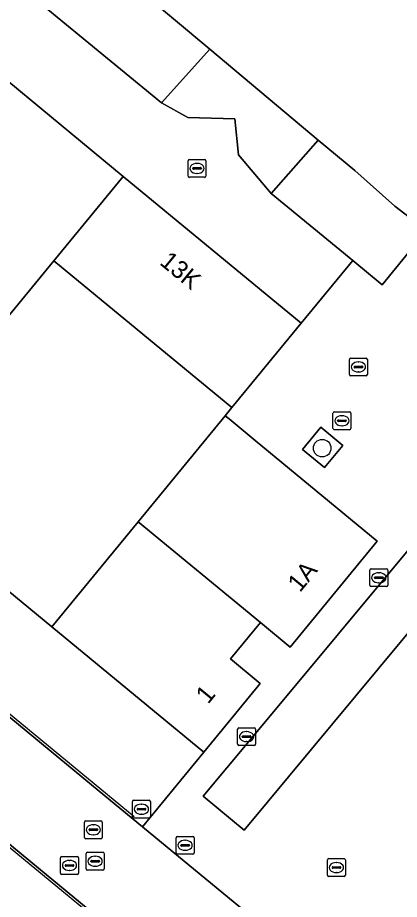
# Model space of a CAD drawing. Extents: x 161772 to 163126, y 383092 to 383917.
# Drawn here: x 161975.82 to 161997.2, y 383268.94 to 383318.27 of the extents above; entities that cross this region are included whole.
import ezdxf

# ---------------------------------------------------------------- set-up
doc = ezdxf.new("R2010")
doc.units = 0
for name, color, linetype in [('IMGEO_Boom', 7, 'Continuous'), ('IMGEO_Erf', 7, 'Continuous'), ('IMGEO_Groenvoorziening', 7, 'Continuous'), ('IMGEO_Kolk', 7, 'Continuous'), ('IMGEO_Lijnafwatering', 7, 'Continuous'), ('IMGEO_Pand', 7, 'Continuous'), ('IMGEO_Pand_nummerreeks', 7, 'Continuous'), ('IMGEO_Parkeervlak_open', 7, 'Continuous'), ('IMGEO_Rijbaan_lokaal_open', 7, 'Continuous'), ('IMGEO_Rioolput', 7, 'Continuous'), ('IMGEO_Voetpad_open', 7, 'Continuous')]:
    doc.layers.add(name, color=color, linetype=linetype)

msp = doc.modelspace()

# ---------------------------------------------------------------- linework, layer by layer
at = {"layer": 'IMGEO_Boom'}
msp.add_circle((161992.876, 383294.181), 0.489, dxfattribs=at)
at = {"layer": 'IMGEO_Erf'}
for points in [[(161976.625, 383324.811), (161976.296, 383324.342), (161976.198, 383324.422), (161973.952, 383321.654), (161983.878, 383313.491), (161986.582, 383316.493)], [(161994.696, 383309.714), (161992.656, 383311.418), (161990.027, 383308.434), (161994.594, 383304.679), (161996.242, 383303.323), (161998.722, 383306.358), (161996.945, 383307.727)]]:
    msp.add_lwpolyline(points, close=True, dxfattribs=at)
at = {"layer": 'IMGEO_Groenvoorziening'}
for points in [[(161986.582, 383316.493), (161983.878, 383313.491), (161985.343, 383312.682), (161987.983, 383312.612), (161988.192, 383310.595), (161990.027, 383308.434), (161992.656, 383311.418)], [(161993.009, 383293.094), (161994.027, 383294.329), (161992.792, 383295.346), (161991.775, 383294.111)]]:
    msp.add_lwpolyline(points, close=True, dxfattribs=at)
at = {"layer": 'IMGEO_Kolk'}
for p, q in [((161985.367, 383309.406), (161985.367, 383310.258)), ((161985.442, 383310.332), (161986.294, 383310.332)), ((161985.855, 383310.112), (161985.88, 383310.112)), ((161986.368, 383310.258), (161986.368, 383309.406)), ((161985.626, 383309.826), (161985.626, 383309.838)), ((161986.064, 383309.789), (161985.666, 383309.789)), ((161985.669, 383309.875), (161986.067, 383309.875)), ((161986.11, 383309.838), (161986.11, 383309.826)), ((161986.294, 383309.332), (161985.442, 383309.332)), ((161985.878, 383309.552), (161985.853, 383309.552)), ((161995.622, 383287.433), (161996.474, 383287.433)), ((161995.547, 383286.507), (161995.547, 383287.359)), ((161995.806, 383286.927), (161995.806, 383286.939)), ((161995.849, 383286.976), (161996.247, 383286.976)), ((161996.035, 383287.213), (161996.06, 383287.213)), ((161996.29, 383286.939), (161996.29, 383286.927)), ((161996.548, 383287.359), (161996.548, 383286.507)), ((161996.474, 383286.433), (161995.622, 383286.433)), ((161996.244, 383286.89), (161995.846, 383286.89)), ((161996.058, 383286.653), (161996.033, 383286.653)), ((161988.216, 383278.541), (161989.068, 383278.541)), ((161988.141, 383277.615), (161988.141, 383278.467)), ((161988.4, 383278.035), (161988.4, 383278.047)), ((161988.443, 383278.084), (161988.841, 383278.084)), ((161988.629, 383278.321), (161988.654, 383278.321)), ((161988.884, 383278.047), (161988.884, 383278.035)), ((161989.142, 383278.467), (161989.142, 383277.615)), ((161988.838, 383277.998), (161988.44, 383277.998)), ((161988.652, 383277.761), (161988.627, 383277.761)), ((161989.068, 383277.541), (161988.216, 383277.541)), ((161993.174, 383270.292), (161993.174, 383271.144)), ((161993.249, 383271.218), (161994.101, 383271.218)), ((161994.175, 383271.144), (161994.175, 383270.292)), ((161993.433, 383270.712), (161993.433, 383270.724)), ((161993.871, 383270.675), (161993.473, 383270.675)), ((161993.476, 383270.761), (161993.874, 383270.761)), ((161993.662, 383270.998), (161993.687, 383270.998)), ((161993.917, 383270.724), (161993.917, 383270.712)), ((161994.101, 383270.218), (161993.249, 383270.218)), ((161993.685, 383270.438), (161993.66, 383270.438))]:
    msp.add_line(p, q, dxfattribs=at)
for points in [[(161985.367, 383309.406), (161985.367, 383310.258)], [(161985.442, 383310.332), (161986.294, 383310.332)], [(161986.368, 383310.258), (161986.368, 383309.406)], [(161986.294, 383309.332), (161985.442, 383309.332)], [(161995.622, 383287.433), (161996.474, 383287.433)], [(161995.547, 383286.507), (161995.547, 383287.359)], [(161996.548, 383287.359), (161996.548, 383286.507)], [(161996.474, 383286.433), (161995.622, 383286.433)], [(161988.216, 383278.541), (161989.068, 383278.541)], [(161988.141, 383277.615), (161988.141, 383278.467)], [(161989.142, 383278.467), (161989.142, 383277.615)], [(161989.068, 383277.541), (161988.216, 383277.541)], [(161993.174, 383270.292), (161993.174, 383271.144)], [(161993.249, 383271.218), (161994.101, 383271.218)], [(161994.175, 383271.144), (161994.175, 383270.292)], [(161994.101, 383270.218), (161993.249, 383270.218)]]:
    msp.add_lwpolyline(points, dxfattribs=at)
for centre, radius, start, end in [((161985.444, 383310.256), 0.0765, 91.552, 178.448), ((161985.444, 383310.256), 0.0765, 91.552, 178.448), ((161986.292, 383310.256), 0.0765, 1.552, 88.448), ((161986.292, 383310.256), 0.0765, 1.552, 88.448), ((161985.666, 383309.835), 0.0403, 85.8775, 175.7526), ((161985.663, 383309.825), 0.0366, 178.938, 274.7102), ((161986.067, 383309.832), 0.043, 264.8664, 352.4533), ((161986.071, 383309.837), 0.0386, 1.7309, 96.639), ((161985.444, 383309.408), 0.0765, 181.552, 268.448), ((161985.444, 383309.408), 0.0765, 181.552, 268.448), ((161986.292, 383309.408), 0.0765, 271.552, 358.448), ((161986.292, 383309.408), 0.0765, 271.552, 358.448), ((161995.624, 383287.357), 0.0765, 91.552, 178.448), ((161995.624, 383287.357), 0.0765, 91.552, 178.448), ((161996.472, 383287.357), 0.0765, 1.552, 88.448), ((161996.472, 383287.357), 0.0765, 1.552, 88.448), ((161995.846, 383286.936), 0.0403, 85.8775, 175.7526), ((161995.843, 383286.926), 0.0366, 178.938, 274.7102), ((161996.247, 383286.933), 0.043, 264.8664, 352.4533), ((161996.251, 383286.938), 0.0386, 1.7309, 96.639), ((161995.624, 383286.509), 0.0765, 181.552, 268.448), ((161995.624, 383286.509), 0.0765, 181.552, 268.448), ((161996.472, 383286.509), 0.0765, 271.552, 358.448), ((161996.472, 383286.509), 0.0765, 271.552, 358.448), ((161988.218, 383278.465), 0.0765, 91.552, 178.448), ((161988.218, 383278.465), 0.0765, 91.552, 178.448), ((161989.066, 383278.465), 0.0765, 1.552, 88.448), ((161989.066, 383278.465), 0.0765, 1.552, 88.448), ((161988.44, 383278.044), 0.0403, 85.8775, 175.7526), ((161988.845, 383278.046), 0.0386, 1.7309, 96.639), ((161988.218, 383277.617), 0.0765, 181.552, 268.448), ((161988.218, 383277.617), 0.0765, 181.552, 268.448), ((161988.437, 383278.034), 0.0366, 178.938, 274.7102), ((161988.841, 383278.041), 0.043, 264.8664, 352.4533), ((161989.066, 383277.617), 0.0765, 271.552, 358.448), ((161989.066, 383277.617), 0.0765, 271.552, 358.448), ((161993.251, 383271.142), 0.0765, 91.552, 178.448), ((161993.251, 383271.142), 0.0765, 91.552, 178.448), ((161994.099, 383271.142), 0.0765, 1.552, 88.448), ((161994.099, 383271.142), 0.0765, 1.552, 88.448), ((161993.473, 383270.721), 0.0403, 85.8775, 175.7526), ((161993.47, 383270.711), 0.0366, 178.938, 274.7102), ((161993.874, 383270.718), 0.043, 264.8664, 352.4533), ((161993.878, 383270.723), 0.0386, 1.7309, 96.639), ((161993.251, 383270.294), 0.0765, 181.552, 268.448), ((161993.251, 383270.294), 0.0765, 181.552, 268.448), ((161994.099, 383270.294), 0.0765, 271.552, 358.448), ((161994.099, 383270.294), 0.0765, 271.552, 358.448)]:
    msp.add_arc(centre, radius, start, end, dxfattribs=at)
for centre, major_axis, ratio, start_param, end_param in [((161985.854, 383309.832), (-0.387, 0.002), 0.722429, 4.712389, 7.853982), ((161985.879, 383309.832), (-0.39, 0.002), 0.717154, 1.570796, 4.712389), ((161996.034, 383286.933), (-0.387, 0.002), 0.722429, 4.712389, 7.853982), ((161996.059, 383286.933), (-0.39, 0.002), 0.717154, 1.570796, 4.712389), ((161988.628, 383278.041), (-0.387, 0.002), 0.722429, 4.712389, 7.853982), ((161988.653, 383278.041), (-0.39, 0.002), 0.717154, 1.570796, 4.712389), ((161993.661, 383270.718), (-0.387, 0.002), 0.722429, 4.712389, 7.853982), ((161993.686, 383270.718), (-0.39, 0.002), 0.717154, 1.570796, 4.712389)]:
    msp.add_ellipse(centre, major_axis=major_axis, ratio=ratio, start_param=start_param, end_param=end_param, dxfattribs=at)
at = {"layer": 'IMGEO_Lijnafwatering'}
for points in [[(161970.38, 383283.427), (161982.337, 383273.569)], [(161968.869, 383277.196), (161982.984, 383265.577)]]:
    msp.add_lwpolyline(points, dxfattribs=at)
at = {"layer": 'IMGEO_Pand'}
msp.add_lwpolyline([(162000.777, 383363.851), (161989.921, 383365.674), (161989.19, 383361.225), (161988.345, 383356.979), (161987.354, 383352.859), (161986.206, 383348.804), (161984.894, 383344.76), (161981.324, 383334.666), (161976.625, 383324.811), (161986.582, 383316.493), (161992.656, 383311.418), (161994.696, 383309.714), (161996.945, 383307.727), (161998.722, 383306.358)], dxfattribs=at)
for points in [[(161981.734, 383309.38), (161974.112, 383315.664), (161970.549, 383311.337), (161970.102, 383311.705), (161969.617, 383312.103), (161966.298, 383308.075), (161966.808, 383307.655), (161969.361, 383305.552), (161974.85, 383301.031), (161977.847, 383304.666)], [(161981.734, 383309.38), (161977.847, 383304.666), (161987.81, 383296.45), (161991.697, 383301.165)], [(161987.446, 383295.992), (161987.81, 383296.45), (161977.847, 383304.666), (161974.85, 383301.031), (161967.744, 383292.413), (161977.726, 383284.185), (161982.568, 383290.067)], [(161989.123, 383294.611), (161987.661, 383295.816), (161987.446, 383295.992), (161982.568, 383290.067), (161989.425, 383284.42), (161991.086, 383283.052), (161995.965, 383288.975)], [(161989.425, 383284.42), (161982.568, 383290.067), (161977.726, 383284.185), (161986.243, 383277.164), (161989.412, 383281.022), (161987.749, 383282.388)]]:
    msp.add_lwpolyline(points, close=True, dxfattribs=at)
at = {"layer": 'IMGEO_Parkeervlak_open'}
msp.add_lwpolyline([(161998.713, 383289.711), (161988.857, 383277.877), (161986.219, 383274.71), (161988.513, 383272.817), (162001.02, 383287.832)], close=True, dxfattribs=at)
at = {"layer": 'IMGEO_Rijbaan_lokaal_open'}
for points in [[(161998.722, 383306.358), (161996.242, 383303.323), (161994.594, 383304.679), (161991.697, 383301.165), (161987.81, 383296.45), (161987.446, 383295.992), (161987.661, 383295.816), (161989.123, 383294.611), (161995.965, 383288.975), (161991.086, 383283.052), (161989.425, 383284.42), (161987.749, 383282.388), (161989.412, 383281.022), (161986.243, 383277.164), (161982.816, 383272.991), (162022.186, 383240.601)], [(162054.895, 383187.865), (162058.675, 383184.763), (162059.171, 383185.317), (162057.611, 383186.767), (162058.979, 383188.263), (162060.56, 383186.888), (162066.195, 383193.13), (162067.57, 383194.688), (162068.256, 383195.442), (161976.98, 383270.676), (161965.539, 383280.118), (161962.128, 383275.94), (161955.86, 383268.264), (161962.269, 383262.995), (161962.168, 383262.726), (161966.806, 383258.778), (161967.104, 383258.925), (161971.077, 383255.833), (162035.261, 383203.214), (162035.951, 383202.874)]]:
    msp.add_lwpolyline(points, dxfattribs=at)
for points in [[(161993.009, 383293.094), (161991.775, 383294.111), (161992.792, 383295.346), (161994.027, 383294.329)], [(161982.816, 383272.991), (161980.385, 383274.991), (161956.7, 383294.535), (161953.358, 383290.171), (161965.539, 383280.118), (161976.98, 383270.676), (162068.256, 383195.442), (162072.024, 383199.58), (162068.652, 383202.355), (162022.469, 383240.368), (162022.186, 383240.601)], [(161988.513, 383272.817), (161986.219, 383274.71), (161988.857, 383277.877), (161998.713, 383289.711), (162001.02, 383287.832)]]:
    msp.add_lwpolyline(points, close=True, dxfattribs=at)
at = {"layer": 'IMGEO_Rioolput'}
for p, q in [((161994.407, 383298.297), (161994.407, 383299.149)), ((161994.482, 383299.223), (161995.334, 383299.223)), ((161994.709, 383298.766), (161995.107, 383298.766)), ((161994.895, 383299.003), (161994.92, 383299.003)), ((161995.408, 383299.149), (161995.408, 383298.297)), ((161994.666, 383298.717), (161994.666, 383298.729)), ((161995.104, 383298.68), (161994.706, 383298.68)), ((161994.918, 383298.443), (161994.893, 383298.443)), ((161995.15, 383298.729), (161995.15, 383298.717)), ((161995.334, 383298.223), (161994.482, 383298.223)), ((161993.482, 383295.287), (161993.482, 383296.139)), ((161993.557, 383296.213), (161994.409, 383296.213)), ((161993.97, 383295.993), (161993.995, 383295.993)), ((161994.483, 383296.139), (161994.483, 383295.287)), ((161993.741, 383295.707), (161993.741, 383295.719)), ((161994.179, 383295.67), (161993.781, 383295.67)), ((161993.784, 383295.756), (161994.182, 383295.756)), ((161993.993, 383295.433), (161993.968, 383295.433)), ((161994.225, 383295.719), (161994.225, 383295.707)), ((161994.409, 383295.213), (161993.557, 383295.213)), ((161982.253, 383273.557), (161982.253, 383274.409)), ((161982.328, 383274.483), (161983.18, 383274.483)), ((161982.741, 383274.263), (161982.766, 383274.263)), ((161983.254, 383274.409), (161983.254, 383273.557)), ((161982.512, 383273.977), (161982.512, 383273.989)), ((161982.95, 383273.94), (161982.552, 383273.94)), ((161982.555, 383274.026), (161982.953, 383274.026)), ((161982.764, 383273.703), (161982.739, 383273.703)), ((161982.996, 383273.989), (161982.996, 383273.977)), ((161979.56, 383272.408), (161979.56, 383273.26)), ((161979.635, 383273.334), (161980.487, 383273.334)), ((161980.048, 383273.114), (161980.073, 383273.114)), ((161980.561, 383273.26), (161980.561, 383272.408)), ((161983.18, 383273.483), (161982.328, 383273.483)), ((161979.819, 383272.828), (161979.819, 383272.84)), ((161980.257, 383272.791), (161979.859, 383272.791)), ((161979.862, 383272.877), (161980.26, 383272.877)), ((161980.303, 383272.84), (161980.303, 383272.828)), ((161980.487, 383272.334), (161979.635, 383272.334)), ((161980.071, 383272.554), (161980.046, 383272.554)), ((161984.699, 383271.536), (161984.699, 383272.388)), ((161984.774, 383272.462), (161985.626, 383272.462)), ((161985.187, 383272.242), (161985.212, 383272.242)), ((161985.7, 383272.388), (161985.7, 383271.536)), ((161984.958, 383271.956), (161984.958, 383271.968)), ((161985.396, 383271.919), (161984.998, 383271.919)), ((161985.001, 383272.005), (161985.399, 383272.005)), ((161985.21, 383271.682), (161985.185, 383271.682)), ((161985.442, 383271.968), (161985.442, 383271.956)), ((161978.222, 383270.409), (161978.222, 383271.261)), ((161978.297, 383271.335), (161979.149, 383271.335)), ((161979.223, 383271.261), (161979.223, 383270.409)), ((161979.659, 383270.645), (161979.659, 383271.497)), ((161979.734, 383271.571), (161980.586, 383271.571)), ((161980.147, 383271.351), (161980.172, 383271.351)), ((161980.66, 383271.497), (161980.66, 383270.645)), ((161985.626, 383271.462), (161984.774, 383271.462)), ((161978.481, 383270.829), (161978.481, 383270.841)), ((161978.919, 383270.792), (161978.521, 383270.792)), ((161978.524, 383270.878), (161978.922, 383270.878)), ((161978.71, 383271.115), (161978.735, 383271.115)), ((161978.965, 383270.841), (161978.965, 383270.829)), ((161979.918, 383271.065), (161979.918, 383271.077)), ((161980.356, 383271.028), (161979.958, 383271.028)), ((161979.961, 383271.114), (161980.359, 383271.114)), ((161980.17, 383270.791), (161980.145, 383270.791)), ((161980.402, 383271.077), (161980.402, 383271.065)), ((161979.149, 383270.335), (161978.297, 383270.335)), ((161978.733, 383270.555), (161978.708, 383270.555)), ((161980.586, 383270.571), (161979.734, 383270.571))]:
    msp.add_line(p, q, dxfattribs=at)
for points in [[(161994.407, 383298.297), (161994.407, 383299.149)], [(161994.482, 383299.223), (161995.334, 383299.223)], [(161995.408, 383299.149), (161995.408, 383298.297)], [(161995.334, 383298.223), (161994.482, 383298.223)], [(161993.482, 383295.287), (161993.482, 383296.139)], [(161993.557, 383296.213), (161994.409, 383296.213)], [(161994.483, 383296.139), (161994.483, 383295.287)], [(161994.409, 383295.213), (161993.557, 383295.213)], [(161982.253, 383273.557), (161982.253, 383274.409)], [(161982.328, 383274.483), (161983.18, 383274.483)], [(161983.254, 383274.409), (161983.254, 383273.557)], [(161979.56, 383272.408), (161979.56, 383273.26)], [(161979.635, 383273.334), (161980.487, 383273.334)], [(161980.561, 383273.26), (161980.561, 383272.408)], [(161983.18, 383273.483), (161982.328, 383273.483)], [(161980.487, 383272.334), (161979.635, 383272.334)], [(161984.699, 383271.536), (161984.699, 383272.388)], [(161984.774, 383272.462), (161985.626, 383272.462)], [(161985.7, 383272.388), (161985.7, 383271.536)], [(161978.222, 383270.409), (161978.222, 383271.261)], [(161978.297, 383271.335), (161979.149, 383271.335)], [(161979.223, 383271.261), (161979.223, 383270.409)], [(161979.659, 383270.645), (161979.659, 383271.497)], [(161979.734, 383271.571), (161980.586, 383271.571)], [(161980.66, 383271.497), (161980.66, 383270.645)], [(161985.626, 383271.462), (161984.774, 383271.462)], [(161979.149, 383270.335), (161978.297, 383270.335)], [(161980.586, 383270.571), (161979.734, 383270.571)]]:
    msp.add_lwpolyline(points, dxfattribs=at)
for centre, radius, start, end in [((161994.484, 383299.147), 0.0765, 91.552, 178.448), ((161994.484, 383299.147), 0.0765, 91.552, 178.448), ((161994.706, 383298.726), 0.0403, 85.8775, 175.7526), ((161995.111, 383298.728), 0.0386, 1.7309, 96.639), ((161995.332, 383299.147), 0.0765, 1.552, 88.448), ((161995.332, 383299.147), 0.0765, 1.552, 88.448), ((161994.484, 383298.299), 0.0765, 181.552, 268.448), ((161994.484, 383298.299), 0.0765, 181.552, 268.448), ((161994.703, 383298.716), 0.0366, 178.938, 274.7102), ((161995.107, 383298.723), 0.043, 264.8664, 352.4533), ((161995.332, 383298.299), 0.0765, 271.552, 358.448), ((161995.332, 383298.299), 0.0765, 271.552, 358.448), ((161993.559, 383296.137), 0.0765, 91.552, 178.448), ((161993.559, 383296.137), 0.0765, 91.552, 178.448), ((161994.407, 383296.137), 0.0765, 1.552, 88.448), ((161994.407, 383296.137), 0.0765, 1.552, 88.448), ((161993.781, 383295.716), 0.0403, 85.8775, 175.7526), ((161993.778, 383295.706), 0.0366, 178.938, 274.7102), ((161994.182, 383295.713), 0.043, 264.8664, 352.4533), ((161994.186, 383295.718), 0.0386, 1.7309, 96.639), ((161993.559, 383295.289), 0.0765, 181.552, 268.448), ((161993.559, 383295.289), 0.0765, 181.552, 268.448), ((161994.407, 383295.289), 0.0765, 271.552, 358.448), ((161994.407, 383295.289), 0.0765, 271.552, 358.448), ((161982.33, 383274.407), 0.0765, 91.552, 178.448), ((161982.33, 383274.407), 0.0765, 91.552, 178.448), ((161983.178, 383274.407), 0.0765, 1.552, 88.448), ((161983.178, 383274.407), 0.0765, 1.552, 88.448), ((161982.552, 383273.986), 0.0403, 85.8775, 175.7526), ((161982.549, 383273.976), 0.0366, 178.938, 274.7102), ((161982.953, 383273.983), 0.043, 264.8664, 352.4533), ((161982.957, 383273.988), 0.0386, 1.7309, 96.639), ((161979.637, 383273.258), 0.0765, 91.552, 178.448), ((161979.637, 383273.258), 0.0765, 91.552, 178.448), ((161980.485, 383273.258), 0.0765, 1.552, 88.448), ((161980.485, 383273.258), 0.0765, 1.552, 88.448), ((161982.33, 383273.559), 0.0765, 181.552, 268.448), ((161982.33, 383273.559), 0.0765, 181.552, 268.448), ((161983.178, 383273.559), 0.0765, 271.552, 358.448), ((161983.178, 383273.559), 0.0765, 271.552, 358.448), ((161979.859, 383272.837), 0.0403, 85.8775, 175.7526), ((161979.856, 383272.827), 0.0366, 178.938, 274.7102), ((161980.26, 383272.834), 0.043, 264.8664, 352.4533), ((161980.264, 383272.839), 0.0386, 1.7309, 96.639), ((161979.637, 383272.41), 0.0765, 181.552, 268.448), ((161979.637, 383272.41), 0.0765, 181.552, 268.448), ((161980.485, 383272.41), 0.0765, 271.552, 358.448), ((161980.485, 383272.41), 0.0765, 271.552, 358.448), ((161984.776, 383272.386), 0.0765, 91.552, 178.448), ((161984.776, 383272.386), 0.0765, 91.552, 178.448), ((161985.624, 383272.386), 0.0765, 1.552, 88.448), ((161985.624, 383272.386), 0.0765, 1.552, 88.448), ((161984.998, 383271.965), 0.0403, 85.8775, 175.7526), ((161984.995, 383271.955), 0.0366, 178.938, 274.7102), ((161985.399, 383271.962), 0.043, 264.8664, 352.4533), ((161985.403, 383271.967), 0.0386, 1.7309, 96.639), ((161978.299, 383271.259), 0.0765, 91.552, 178.448), ((161978.299, 383271.259), 0.0765, 91.552, 178.448), ((161979.147, 383271.259), 0.0765, 1.552, 88.448), ((161979.147, 383271.259), 0.0765, 1.552, 88.448), ((161979.736, 383271.495), 0.0765, 91.552, 178.448), ((161979.736, 383271.495), 0.0765, 91.552, 178.448), ((161980.584, 383271.495), 0.0765, 1.552, 88.448), ((161980.584, 383271.495), 0.0765, 1.552, 88.448), ((161984.776, 383271.538), 0.0765, 181.552, 268.448), ((161984.776, 383271.538), 0.0765, 181.552, 268.448), ((161985.624, 383271.538), 0.0765, 271.552, 358.448), ((161985.624, 383271.538), 0.0765, 271.552, 358.448), ((161978.521, 383270.838), 0.0403, 85.8775, 175.7526), ((161978.518, 383270.828), 0.0366, 178.938, 274.7102), ((161978.922, 383270.835), 0.043, 264.8664, 352.4533), ((161978.926, 383270.84), 0.0386, 1.7309, 96.639), ((161979.736, 383270.647), 0.0765, 181.552, 268.448), ((161979.736, 383270.647), 0.0765, 181.552, 268.448), ((161979.958, 383271.074), 0.0403, 85.8775, 175.7526), ((161979.955, 383271.064), 0.0366, 178.938, 274.7102), ((161980.359, 383271.071), 0.043, 264.8664, 352.4533), ((161980.363, 383271.076), 0.0386, 1.7309, 96.639), ((161980.584, 383270.647), 0.0765, 271.552, 358.448), ((161980.584, 383270.647), 0.0765, 271.552, 358.448), ((161978.299, 383270.411), 0.0765, 181.552, 268.448), ((161978.299, 383270.411), 0.0765, 181.552, 268.448), ((161979.147, 383270.411), 0.0765, 271.552, 358.448), ((161979.147, 383270.411), 0.0765, 271.552, 358.448)]:
    msp.add_arc(centre, radius, start, end, dxfattribs=at)
for centre, major_axis, ratio, start_param, end_param in [((161994.894, 383298.723), (-0.387, 0.002), 0.722429, 4.712389, 7.853982), ((161994.919, 383298.723), (-0.39, 0.002), 0.717154, 1.570796, 4.712389), ((161993.969, 383295.713), (-0.387, 0.002), 0.722429, 4.712389, 7.853982), ((161993.994, 383295.713), (-0.39, 0.002), 0.717154, 1.570796, 4.712389), ((161982.74, 383273.983), (-0.387, 0.002), 0.722429, 4.712389, 7.853982), ((161982.765, 383273.983), (-0.39, 0.002), 0.717154, 1.570796, 4.712389), ((161980.047, 383272.834), (-0.387, 0.002), 0.722429, 4.712389, 7.853982), ((161980.072, 383272.834), (-0.39, 0.002), 0.717154, 1.570796, 4.712389), ((161985.186, 383271.962), (-0.387, 0.002), 0.722429, 4.712389, 7.853982), ((161985.211, 383271.962), (-0.39, 0.002), 0.717154, 1.570796, 4.712389), ((161980.146, 383271.071), (-0.387, 0.002), 0.722429, 4.712389, 7.853982), ((161980.171, 383271.071), (-0.39, 0.002), 0.717154, 1.570796, 4.712389), ((161978.709, 383270.835), (-0.387, 0.002), 0.722429, 4.712389, 7.853982), ((161978.734, 383270.835), (-0.39, 0.002), 0.717154, 1.570796, 4.712389)]:
    msp.add_ellipse(centre, major_axis=major_axis, ratio=ratio, start_param=start_param, end_param=end_param, dxfattribs=at)
at = {"layer": 'IMGEO_Voetpad_open'}
for points in [[(161974.112, 383315.664), (161981.734, 383309.38), (161991.697, 383301.165), (161994.594, 383304.679), (161990.027, 383308.434), (161988.192, 383310.595), (161987.983, 383312.612), (161985.343, 383312.682), (161983.878, 383313.491), (161973.952, 383321.654)], [(161956.7, 383294.535), (161980.385, 383274.991), (161982.816, 383272.991), (161986.243, 383277.164), (161977.726, 383284.185)], [(161977.726, 383284.185), (161967.744, 383292.413)]]:
    msp.add_lwpolyline(points, dxfattribs=at)

# ---------------------------------------------------------------- texts
at = {"layer": 'IMGEO_Pand_nummerreeks'}
for s, rotation, p in [('13K', 320.4946, (161983.722, 383304.499)), ('1A', 50.5177, (161991.627, 383286.068)), ('1', 50.5979, (161986.486, 383279.823))]:
    msp.add_text(s, height=1, rotation=rotation, dxfattribs=at).set_placement(p)

doc.saveas('drawing.dxf')
